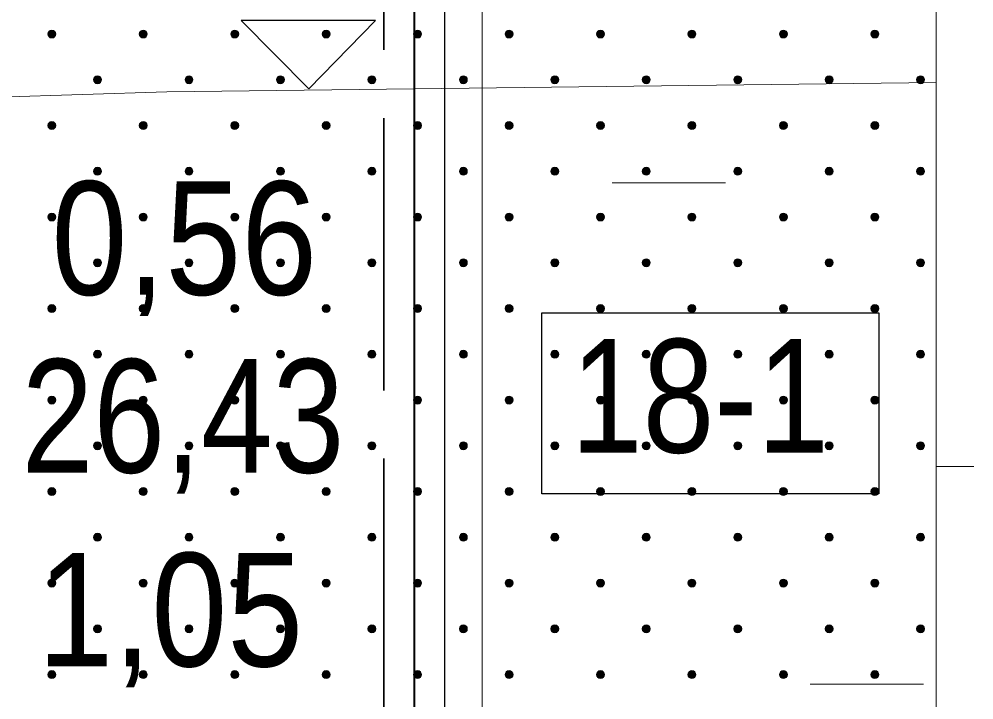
# Model space of a CAD drawing. Extents: x 640121 to 640955, y 6441885 to 6442246.
# Drawn here: x 640440.76 to 640466.01, y 6441942.24 to 6441960.24 of the extents above; entities that cross this region are included whole.
import ezdxf
from ezdxf.enums import TextEntityAlignment as Align

# ---------------------------------------------------------------- set-up
doc = ezdxf.new("R2010")
doc.units = 0
doc.header["$LTSCALE"] = 1.2
doc.linetypes.add('LONG_DASHED', pattern=[7.5, 6, -1.5])
for name, color, linetype, lineweight in [('30', 7, 'Continuous', 13), ('32', 7, 'Continuous', 13), ('33', 7, 'Continuous', 13), ('34', 7, 'Continuous', 25), ('35', 7, 'Continuous', 35), ('45', 7, 'Continuous', 13), ('47', 7, 'Continuous', 13)]:
    doc.layers.add(name, color=color, linetype=linetype, lineweight=lineweight)

msp = doc.modelspace()

# ---------------------------------------------------------------- hatches: boundary and pattern name
at = {"layer": '45'}
for points in [[(640441.7, 6441959.917, 1), (640441.552, 6441959.768, 1)], [(640444.119, 6441959.917, 1), (640443.97, 6441959.768, 1)], [(640446.537, 6441959.917, 1), (640446.389, 6441959.768, 1)], [(640448.955, 6441959.917, 1), (640448.807, 6441959.768, 1)], [(640451.374, 6441959.917, 1), (640451.225, 6441959.768, 1)], [(640453.792, 6441959.917, 1), (640453.644, 6441959.768, 1)], [(640456.21, 6441959.917, 1), (640456.062, 6441959.768, 1)], [(640458.629, 6441959.917, 1), (640458.48, 6441959.768, 1)], [(640461.047, 6441959.917, 1), (640460.898, 6441959.768, 1)], [(640463.465, 6441959.917, 1), (640463.317, 6441959.768, 1)], [(640442.91, 6441958.707, 1), (640442.761, 6441958.559, 1)], [(640445.328, 6441958.707, 1), (640445.179, 6441958.559, 1)], [(640447.746, 6441958.707, 1), (640447.598, 6441958.559, 1)], [(640450.165, 6441958.707, 1), (640450.016, 6441958.559, 1)], [(640452.583, 6441958.707, 1), (640452.434, 6441958.559, 1)], [(640455.001, 6441958.707, 1), (640454.853, 6441958.559, 1)], [(640457.419, 6441958.707, 1), (640457.271, 6441958.559, 1)], [(640459.838, 6441958.707, 1), (640459.689, 6441958.559, 1)], [(640462.256, 6441958.707, 1), (640462.108, 6441958.559, 1)], [(640464.674, 6441958.707, 1), (640464.526, 6441958.559, 1)], [(640441.7, 6441957.498, 1), (640441.552, 6441957.35, 1)], [(640444.119, 6441957.498, 1), (640443.97, 6441957.35, 1)], [(640446.537, 6441957.498, 1), (640446.389, 6441957.35, 1)], [(640448.955, 6441957.498, 1), (640448.807, 6441957.35, 1)], [(640451.374, 6441957.498, 1), (640451.225, 6441957.35, 1)], [(640453.792, 6441957.498, 1), (640453.644, 6441957.35, 1)], [(640456.21, 6441957.498, 1), (640456.062, 6441957.35, 1)], [(640458.629, 6441957.498, 1), (640458.48, 6441957.35, 1)], [(640461.047, 6441957.498, 1), (640460.898, 6441957.35, 1)], [(640463.465, 6441957.498, 1), (640463.317, 6441957.35, 1)], [(640442.91, 6441956.289, 1), (640442.761, 6441956.141, 1)], [(640445.328, 6441956.289, 1), (640445.179, 6441956.141, 1)], [(640447.746, 6441956.289, 1), (640447.598, 6441956.141, 1)], [(640450.165, 6441956.289, 1), (640450.016, 6441956.141, 1)], [(640452.583, 6441956.289, 1), (640452.434, 6441956.141, 1)], [(640455.001, 6441956.289, 1), (640454.853, 6441956.141, 1)], [(640457.419, 6441956.289, 1), (640457.271, 6441956.141, 1)], [(640459.838, 6441956.289, 1), (640459.689, 6441956.141, 1)], [(640462.256, 6441956.289, 1), (640462.108, 6441956.141, 1)], [(640464.674, 6441956.289, 1), (640464.526, 6441956.141, 1)], [(640441.7, 6441955.08, 1), (640441.552, 6441954.931, 1)], [(640444.119, 6441955.08, 1), (640443.97, 6441954.931, 1)], [(640446.537, 6441955.08, 1), (640446.389, 6441954.931, 1)], [(640448.955, 6441955.08, 1), (640448.807, 6441954.931, 1)], [(640451.374, 6441955.08, 1), (640451.225, 6441954.931, 1)], [(640453.792, 6441955.08, 1), (640453.644, 6441954.931, 1)], [(640456.21, 6441955.08, 1), (640456.062, 6441954.931, 1)], [(640458.629, 6441955.08, 1), (640458.48, 6441954.931, 1)], [(640461.047, 6441955.08, 1), (640460.898, 6441954.931, 1)], [(640463.465, 6441955.08, 1), (640463.317, 6441954.931, 1)], [(640442.91, 6441953.871, 1), (640442.761, 6441953.722, 1)], [(640445.328, 6441953.871, 1), (640445.179, 6441953.722, 1)], [(640447.746, 6441953.871, 1), (640447.598, 6441953.722, 1)], [(640450.165, 6441953.871, 1), (640450.016, 6441953.722, 1)], [(640452.583, 6441953.871, 1), (640452.434, 6441953.722, 1)], [(640455.001, 6441953.871, 1), (640454.853, 6441953.722, 1)], [(640457.419, 6441953.871, 1), (640457.271, 6441953.722, 1)], [(640459.838, 6441953.871, 1), (640459.689, 6441953.722, 1)], [(640462.256, 6441953.871, 1), (640462.108, 6441953.722, 1)], [(640464.674, 6441953.871, 1), (640464.526, 6441953.722, 1)], [(640441.7, 6441952.662, 1), (640441.552, 6441952.513, 1)], [(640444.119, 6441952.662, 1), (640443.97, 6441952.513, 1)], [(640446.537, 6441952.662, 1), (640446.389, 6441952.513, 1)], [(640448.955, 6441952.662, 1), (640448.807, 6441952.513, 1)], [(640451.374, 6441952.662, 1), (640451.225, 6441952.513, 1)], [(640453.792, 6441952.662, 1), (640453.644, 6441952.513, 1)], [(640456.21, 6441952.662, 1), (640456.062, 6441952.513, 1)], [(640458.629, 6441952.662, 1), (640458.48, 6441952.513, 1)], [(640461.047, 6441952.662, 1), (640460.898, 6441952.513, 1)], [(640463.465, 6441952.662, 1), (640463.317, 6441952.513, 1)], [(640442.91, 6441951.452, 1), (640442.761, 6441951.304, 1)], [(640445.328, 6441951.452, 1), (640445.179, 6441951.304, 1)], [(640447.746, 6441951.452, 1), (640447.598, 6441951.304, 1)], [(640450.165, 6441951.452, 1), (640450.016, 6441951.304, 1)], [(640452.583, 6441951.452, 1), (640452.434, 6441951.304, 1)], [(640455.001, 6441951.452, 1), (640454.853, 6441951.304, 1)], [(640457.419, 6441951.452, 1), (640457.271, 6441951.304, 1)], [(640459.838, 6441951.452, 1), (640459.689, 6441951.304, 1)], [(640462.256, 6441951.452, 1), (640462.108, 6441951.304, 1)], [(640464.674, 6441951.452, 1), (640464.526, 6441951.304, 1)], [(640441.7, 6441950.243, 1), (640441.552, 6441950.095, 1)], [(640444.119, 6441950.243, 1), (640443.97, 6441950.095, 1)], [(640446.537, 6441950.243, 1), (640446.389, 6441950.095, 1)], [(640448.955, 6441950.243, 1), (640448.807, 6441950.095, 1)], [(640451.374, 6441950.243, 1), (640451.225, 6441950.095, 1)], [(640453.792, 6441950.243, 1), (640453.644, 6441950.095, 1)], [(640456.21, 6441950.243, 1), (640456.062, 6441950.095, 1)], [(640458.629, 6441950.243, 1), (640458.48, 6441950.095, 1)], [(640461.047, 6441950.243, 1), (640460.898, 6441950.095, 1)], [(640463.465, 6441950.243, 1), (640463.317, 6441950.095, 1)], [(640442.91, 6441949.034, 1), (640442.761, 6441948.886, 1)], [(640445.328, 6441949.034, 1), (640445.179, 6441948.886, 1)], [(640447.746, 6441949.034, 1), (640447.598, 6441948.886, 1)], [(640450.165, 6441949.034, 1), (640450.016, 6441948.886, 1)], [(640452.583, 6441949.034, 1), (640452.434, 6441948.886, 1)], [(640455.001, 6441949.034, 1), (640454.853, 6441948.886, 1)], [(640457.419, 6441949.034, 1), (640457.271, 6441948.886, 1)], [(640459.838, 6441949.034, 1), (640459.689, 6441948.886, 1)], [(640462.256, 6441949.034, 1), (640462.108, 6441948.886, 1)], [(640464.674, 6441949.034, 1), (640464.526, 6441948.886, 1)], [(640441.7, 6441947.825, 1), (640441.552, 6441947.677, 1)], [(640444.119, 6441947.825, 1), (640443.97, 6441947.677, 1)], [(640446.537, 6441947.825, 1), (640446.389, 6441947.677, 1)], [(640448.955, 6441947.825, 1), (640448.807, 6441947.677, 1)], [(640451.374, 6441947.825, 1), (640451.225, 6441947.677, 1)], [(640453.792, 6441947.825, 1), (640453.644, 6441947.677, 1)], [(640456.21, 6441947.825, 1), (640456.062, 6441947.677, 1)], [(640458.629, 6441947.825, 1), (640458.48, 6441947.677, 1)], [(640461.047, 6441947.825, 1), (640460.898, 6441947.677, 1)], [(640463.465, 6441947.825, 1), (640463.317, 6441947.677, 1)], [(640442.91, 6441946.616, 1), (640442.761, 6441946.467, 1)], [(640445.328, 6441946.616, 1), (640445.179, 6441946.467, 1)], [(640447.746, 6441946.616, 1), (640447.598, 6441946.467, 1)], [(640450.165, 6441946.616, 1), (640450.016, 6441946.467, 1)], [(640452.583, 6441946.616, 1), (640452.434, 6441946.467, 1)], [(640455.001, 6441946.616, 1), (640454.853, 6441946.467, 1)], [(640457.419, 6441946.616, 1), (640457.271, 6441946.467, 1)], [(640459.838, 6441946.616, 1), (640459.689, 6441946.467, 1)], [(640462.256, 6441946.616, 1), (640462.108, 6441946.467, 1)], [(640464.674, 6441946.616, 1), (640464.526, 6441946.467, 1)], [(640441.7, 6441945.407, 1), (640441.552, 6441945.258, 1)], [(640444.119, 6441945.407, 1), (640443.97, 6441945.258, 1)], [(640446.537, 6441945.407, 1), (640446.389, 6441945.258, 1)], [(640448.955, 6441945.407, 1), (640448.807, 6441945.258, 1)], [(640451.374, 6441945.407, 1), (640451.225, 6441945.258, 1)], [(640453.792, 6441945.407, 1), (640453.644, 6441945.258, 1)], [(640456.21, 6441945.407, 1), (640456.062, 6441945.258, 1)], [(640458.629, 6441945.407, 1), (640458.48, 6441945.258, 1)], [(640461.047, 6441945.407, 1), (640460.898, 6441945.258, 1)], [(640463.465, 6441945.407, 1), (640463.317, 6441945.258, 1)], [(640442.91, 6441944.198, 1), (640442.761, 6441944.049, 1)], [(640445.328, 6441944.198, 1), (640445.179, 6441944.049, 1)], [(640447.746, 6441944.198, 1), (640447.598, 6441944.049, 1)], [(640450.165, 6441944.198, 1), (640450.016, 6441944.049, 1)], [(640452.583, 6441944.198, 1), (640452.434, 6441944.049, 1)], [(640455.001, 6441944.198, 1), (640454.853, 6441944.049, 1)], [(640457.419, 6441944.198, 1), (640457.271, 6441944.049, 1)], [(640459.838, 6441944.198, 1), (640459.689, 6441944.049, 1)], [(640462.256, 6441944.198, 1), (640462.108, 6441944.049, 1)], [(640464.674, 6441944.198, 1), (640464.526, 6441944.049, 1)], [(640441.7, 6441942.988, 1), (640441.552, 6441942.84, 1)], [(640444.119, 6441942.988, 1), (640443.97, 6441942.84, 1)], [(640446.537, 6441942.988, 1), (640446.389, 6441942.84, 1)], [(640448.955, 6441942.988, 1), (640448.807, 6441942.84, 1)], [(640451.374, 6441942.988, 1), (640451.225, 6441942.84, 1)], [(640453.792, 6441942.988, 1), (640453.644, 6441942.84, 1)], [(640456.21, 6441942.988, 1), (640456.062, 6441942.84, 1)], [(640458.629, 6441942.988, 1), (640458.48, 6441942.84, 1)], [(640461.047, 6441942.988, 1), (640460.898, 6441942.84, 1)], [(640463.465, 6441942.988, 1), (640463.317, 6441942.84, 1)]]:
    msp.add_hatch(color=256, dxfattribs=at).paths.add_polyline_path(points)

# ---------------------------------------------------------------- linework, layer by layer
at = {"layer": '30'}
msp.add_line((640465.01, 6441948.41), (640466.01, 6441948.41), dxfattribs=at)
msp.add_lwpolyline([(640132.29, 6441898.41), (640465.01, 6441898.41), (640465.01, 6442028.41)], dxfattribs=at)
at = {"layer": '32', "lineweight": 25}
msp.add_line((640452.01, 6441973.41), (640452.01, 6441933.41), dxfattribs=at)
at = {"layer": '33'}
msp.add_lwpolyline([(640452.01, 6441968.41), (640452.01, 6441933.41), (640453.01, 6441933.41), (640453.01, 6441968.41), (640452.07, 6441968.41)], close=True, dxfattribs=at)
at = {"layer": '33', "lineweight": 25}
msp.add_lwpolyline([(640454.58, 6441952.47), (640463.5, 6441952.47), (640463.5, 6441947.69), (640454.58, 6441947.69)], close=True, dxfattribs=at)
at = {"layer": '34'}
msp.add_lwpolyline([(640446.63, 6441960.2), (640448.42, 6441958.39), (640450.19, 6441960.2)], close=True, dxfattribs=at)
at = {"layer": '34', "lineweight": 13}
msp.add_lwpolyline([(640160.01, 6441951.16), (640175.15, 6441951.4), (640211.9, 6441953.4), (640235.85, 6441954.52), (640281.21, 6441954.51), (640334.24, 6441954.41), (640399.04, 6441956.94), (640444.67, 6441958.31), (640465.01, 6441958.56)], dxfattribs=at)
at = {"layer": '35', "lineweight": 40}
msp.add_line((640451.21, 6441967.55), (640451.21, 6441934.19), dxfattribs=at)
at = {"layer": '35', "linetype": 'LONG_DASHED'}
msp.add_lwpolyline([(640361.41, 6441964.04), (640370.45, 6441964.18), (640380.22, 6441964.32), (640388.52, 6441964.44), (640400.19, 6441963.95), (640406.61, 6441963.53), (640415.93, 6441963.49), (640430.6, 6441963.85), (640438.43, 6441964.73), (640444.55, 6441965.72), (640450.41, 6441966.62), (640450.41, 6441934.96)], dxfattribs=at)
at = {"layer": '45'}
for centre in [(640441.626, 6441959.842), (640444.045, 6441959.842), (640446.463, 6441959.842), (640448.881, 6441959.842), (640451.299, 6441959.842), (640453.718, 6441959.842), (640456.136, 6441959.842), (640458.554, 6441959.842), (640460.973, 6441959.842), (640463.391, 6441959.842), (640442.835, 6441958.633), (640445.254, 6441958.633), (640447.672, 6441958.633), (640450.09, 6441958.633), (640452.509, 6441958.633), (640454.927, 6441958.633), (640457.345, 6441958.633), (640459.764, 6441958.633), (640462.182, 6441958.633), (640464.6, 6441958.633), (640441.626, 6441957.424), (640444.045, 6441957.424), (640446.463, 6441957.424), (640448.881, 6441957.424), (640451.299, 6441957.424), (640453.718, 6441957.424), (640456.136, 6441957.424), (640458.554, 6441957.424), (640460.973, 6441957.424), (640463.391, 6441957.424), (640442.835, 6441956.215), (640445.254, 6441956.215), (640447.672, 6441956.215), (640450.09, 6441956.215), (640452.509, 6441956.215), (640454.927, 6441956.215), (640457.345, 6441956.215), (640459.764, 6441956.215), (640462.182, 6441956.215), (640464.6, 6441956.215), (640441.626, 6441955.006), (640444.045, 6441955.006), (640446.463, 6441955.006), (640448.881, 6441955.006), (640451.299, 6441955.006), (640453.718, 6441955.006), (640456.136, 6441955.006), (640458.554, 6441955.006), (640460.973, 6441955.006), (640463.391, 6441955.006), (640442.835, 6441953.797), (640445.254, 6441953.797), (640447.672, 6441953.797), (640450.09, 6441953.797), (640452.509, 6441953.797), (640454.927, 6441953.797), (640457.345, 6441953.797), (640459.764, 6441953.797), (640462.182, 6441953.797), (640464.6, 6441953.797), (640441.626, 6441952.587), (640444.045, 6441952.587), (640446.463, 6441952.587), (640448.881, 6441952.587), (640451.299, 6441952.587), (640453.718, 6441952.587), (640456.136, 6441952.587), (640458.554, 6441952.587), (640460.973, 6441952.587), (640463.391, 6441952.587), (640442.835, 6441951.378), (640445.254, 6441951.378), (640447.672, 6441951.378), (640450.09, 6441951.378), (640452.509, 6441951.378), (640454.927, 6441951.378), (640457.345, 6441951.378), (640459.764, 6441951.378), (640462.182, 6441951.378), (640464.6, 6441951.378), (640441.626, 6441950.169), (640444.045, 6441950.169), (640446.463, 6441950.169), (640448.881, 6441950.169), (640451.299, 6441950.169), (640453.718, 6441950.169), (640456.136, 6441950.169), (640458.554, 6441950.169), (640460.973, 6441950.169), (640463.391, 6441950.169), (640442.835, 6441948.96), (640445.254, 6441948.96), (640447.672, 6441948.96), (640450.09, 6441948.96), (640452.509, 6441948.96), (640454.927, 6441948.96), (640457.345, 6441948.96), (640459.764, 6441948.96), (640462.182, 6441948.96), (640464.6, 6441948.96), (640441.626, 6441947.751), (640444.045, 6441947.751), (640446.463, 6441947.751), (640448.881, 6441947.751), (640451.299, 6441947.751), (640453.718, 6441947.751), (640456.136, 6441947.751), (640458.554, 6441947.751), (640460.973, 6441947.751), (640463.391, 6441947.751), (640442.835, 6441946.542), (640445.254, 6441946.542), (640447.672, 6441946.542), (640450.09, 6441946.542), (640452.509, 6441946.542), (640454.927, 6441946.542), (640457.345, 6441946.542), (640459.764, 6441946.542), (640462.182, 6441946.542), (640464.6, 6441946.542), (640441.626, 6441945.332), (640444.045, 6441945.332), (640446.463, 6441945.332), (640448.881, 6441945.332), (640451.299, 6441945.332), (640453.718, 6441945.332), (640456.136, 6441945.332), (640458.554, 6441945.332), (640460.973, 6441945.332), (640463.391, 6441945.332), (640442.835, 6441944.123), (640445.254, 6441944.123), (640447.672, 6441944.123), (640450.09, 6441944.123), (640452.509, 6441944.123), (640454.927, 6441944.123), (640457.345, 6441944.123), (640459.764, 6441944.123), (640462.182, 6441944.123), (640464.6, 6441944.123), (640441.626, 6441942.914), (640444.045, 6441942.914), (640446.463, 6441942.914), (640448.881, 6441942.914), (640451.299, 6441942.914), (640453.718, 6441942.914), (640456.136, 6441942.914), (640458.554, 6441942.914), (640460.973, 6441942.914), (640463.391, 6441942.914)]:
    msp.add_circle(centre, 0.105, dxfattribs=at)
at = {"layer": '47'}
for p, q in [((640456.44, 6441955.91), (640459.44, 6441955.91)), ((640461.68, 6441942.66), (640464.68, 6441942.66))]:
    msp.add_line(p, q, dxfattribs=at)

# ---------------------------------------------------------------- texts
at = {"layer": '32'}
for s, width, p in [('0,56', 0.9, (640445.13, 6441952.95)), ('26,43', 0.85, (640445.095, 6441948.25)), ('1,05', 0.9, (640444.76, 6441943.13))]:
    msp.add_text(s, height=3, dxfattribs=dict(at, width=width)).set_placement(p, align=Align.CENTER)
at = {"layer": '33', "width": 0.85}
msp.add_text('18-1', height=3, dxfattribs=at).set_placement((640458.765, 6441948.78), align=Align.CENTER)

doc.saveas('drawing.dxf')
